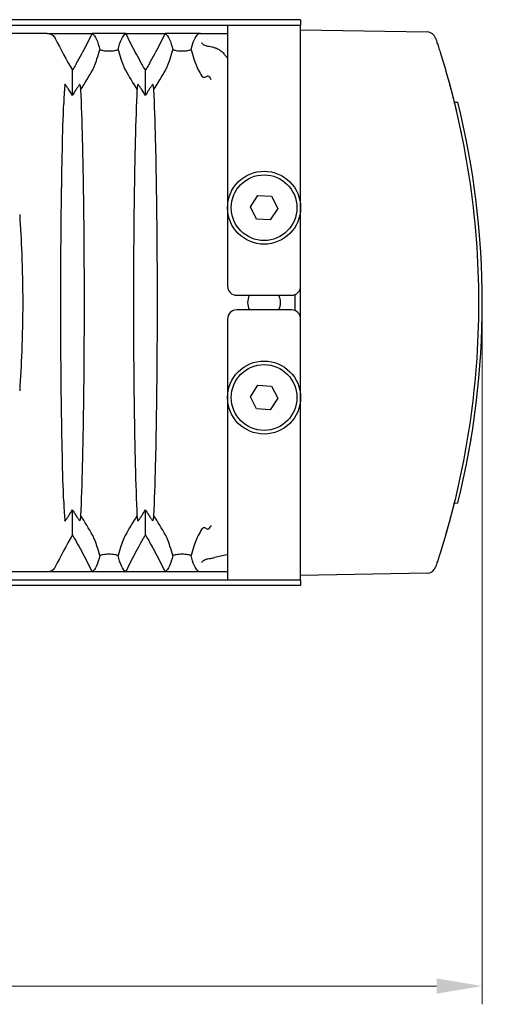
# Model space of a CAD drawing. Header units: millimetres. Extents: x 399 to 6076, y -1991 to 1602.
# Tile 278 of 324: x 5897 to 5922, y -276 to -222. Entities that reach past the tile are written whole.
import ezdxf

# ---------------------------------------------------------------- set-up
doc = ezdxf.new("R2010")
doc.units = ezdxf.units.MM
doc.layers.add('AM_5', color=3, linetype='Continuous', lineweight=25)
doc.layers.add('可見 (ISO)', color=7, linetype='Continuous', lineweight=25)
doc.styles.add('尺寸標註', font='romans.shx', dxfattribs={"bigfont": 'CHINESET.SHX'})
doc.dimstyles.new('CNS1$0', dxfattribs={"dimtxt": 2.5, "dimasz": 2.5, "dimexe": 1, "dimexo": 1, "dimgap": 1.5, "dimtad": 1, "dimtoh": 1, "dimdec": 1, "dimdsep": 46, "dimtxsty": '尺寸標註', "dimcen": 0, "dimclrd": 2, "dimclre": 2, "dimclrt": 1, "dimadec": 0, "dimazin": 2, "dimtp": 0.1, "dimtm": 0.1, "dimtfac": 0.71, "dimtdec": 1, "dimtmove": 0, "dimatfit": 0, "dimfxl": 0, "dimlwd": 13, "dimlwe": 13, "dimarcsym": 0})

# ---------------------------------------------------------------- blocks, each defined once
blk = doc.blocks.new('*D458')
at = {"layer": 'AM_5', "color": 2, "lineweight": 13}
for p, q in [((5921.977, -238.083), (5921.977, -275.527)), ((5804.457, -255.583), (5804.457, -275.527)), ((5919.477, -274.527), (5806.957, -274.527))]:
    blk.add_line(p, q, dxfattribs=at)
at = {"layer": 'AM_5', "color": 2}
for points in [[(5806.957, -274.11), (5806.957, -274.944), (5804.457, -274.527)], [(5919.477, -274.11), (5919.477, -274.944), (5921.977, -274.527)]]:
    blk.add_solid(points, dxfattribs=at)
at = {"layer": 'Defpoints', "color": 0}
for p in [(5921.977, -237.083), (5804.457, -254.583), (5804.457, -274.527)]:
    blk.add_point(p, dxfattribs=at)
at = {"layer": 'AM_5', "color": 1, "insert": (5863.217, -271.777), "char_height": 2.5, "attachment_point": 5, "style": '尺寸標註'}
blk.add_mtext('117.5', dxfattribs=at)

msp = doc.modelspace()

# ---------------------------------------------------------------- linework, layer by layer
at = {"layer": '可見 (ISO)'}
for p, q in [((5912.027, -221.583), (5840.027, -221.583)), ((5912.027, -221.583), (5912.027, -221.883)), ((5844.027, -221.883), (5908.027, -221.883)), ((5908.027, -221.883), (5912.027, -221.883)), ((5908.027, -221.883), (5908.027, -223.483)), ((5912.027, -223.483), (5912.027, -221.883)), ((5912.027, -222.133), (5918.957, -222.254)), ((5898.148, -222.333), (5885.907, -222.333)), ((5898.148, -222.333), (5900.599, -222.333)), ((5902.455, -222.333), (5900.599, -222.333)), ((5902.455, -222.333), (5904.599, -222.333)), ((5906.536, -222.333), (5904.599, -222.333)), ((5906.536, -222.333), (5906.813, -222.333)), ((5906.813, -222.333), (5908.027, -222.333)), ((5906.943, -222.683), (5906.943, -222.683)), ((5908.027, -223.483), (5908.027, -236.183)), ((5912.027, -236.183), (5912.027, -223.483)), ((5899.527, -225.732), (5899.527, -224.352)), ((5903.527, -225.732), (5903.527, -224.352)), ((5898.997, -226.083), (5898.997, -226.083)), ((5920.44, -226.103), (5920.647, -226.107)), ((5909.278, -231.842), (5909.688, -231.213)), ((5909.688, -231.213), (5910.438, -231.255)), ((5910.438, -231.255), (5910.777, -231.924)), ((5909.617, -232.511), (5909.278, -231.842)), ((5910.777, -231.924), (5910.366, -232.553)), ((5910.366, -232.553), (5909.617, -232.511)), ((5912.027, -237.983), (5912.027, -236.183)), ((5908.527, -236.683), (5911.527, -236.683)), ((5911.727, -237.525), (5911.727, -236.641)), ((5911.527, -237.483), (5908.527, -237.483)), ((5908.027, -237.983), (5908.027, -250.683)), ((5912.027, -250.683), (5912.027, -237.983)), ((5909.278, -242.242), (5909.688, -241.613)), ((5909.688, -241.613), (5910.438, -241.655)), ((5910.438, -241.655), (5910.777, -242.324)), ((5909.617, -242.911), (5909.278, -242.242)), ((5910.777, -242.324), (5910.366, -242.953)), ((5910.366, -242.953), (5909.617, -242.911)), ((5898.997, -248.083), (5898.997, -248.083)), ((5920.44, -248.063), (5920.647, -248.06)), ((5899.527, -249.814), (5899.527, -248.434)), ((5903.527, -249.814), (5903.527, -248.434)), ((5908.027, -250.683), (5908.027, -252.283)), ((5912.027, -252.283), (5912.027, -250.683)), ((5898.148, -251.833), (5885.907, -251.833)), ((5900.599, -251.833), (5898.148, -251.833)), ((5902.455, -251.833), (5900.599, -251.833)), ((5904.599, -251.833), (5902.455, -251.833)), ((5906.536, -251.833), (5904.599, -251.833)), ((5908.027, -251.833), (5906.813, -251.833)), ((5906.943, -251.483), (5906.943, -251.483)), ((5918.957, -251.912), (5912.027, -252.033)), ((5908.027, -252.283), (5844.027, -252.283)), ((5912.027, -252.283), (5908.027, -252.283)), ((5912.027, -252.283), (5912.027, -252.583)), ((5912.027, -252.583), (5840.027, -252.583))]:
    msp.add_line(p, q, dxfattribs=at)
for centre, radius in [((5910.027, -231.883), 2), ((5910.027, -231.883), 1.8), ((5910.027, -242.283), 2), ((5910.027, -242.283), 1.8)]:
    msp.add_circle(centre, radius, dxfattribs=at)
for centre, radius, start, end in [((5918.949, -222.754), 0.5, 18.4614, 89), ((5908.527, -236.183), 0.5, 180, 270), ((5911.527, -236.183), 0.5, 270, 0), ((5910.027, -237.083), 0.9, 153.6122, 206.3878), ((5910.027, -237.083), 0.9, 333.6122, 26.3878), ((5908.527, -237.983), 0.5, 90, 180), ((5911.527, -237.983), 0.5, 0, 90), ((5918.949, -251.412), 0.5, 271, 341.5386)]:
    msp.add_arc(centre, radius, start, end, dxfattribs=at)
for centre, major_axis, ratio, start_param, end_param in [((5920.309, -211.099), (-5.381, 25.41), 0.942361, 1.834026, 1.910719), ((5878.313, -213.374), (24.612, -4.722), 0.903498, 5.933636, 5.989445), ((5924.742, -213.374), (-24.612, -4.722), 0.903498, 0.293741, 0.349549), ((5882.313, -213.374), (24.612, -4.722), 0.903498, 5.933636, 5.989445), ((5928.734, -213.394), (-24.615, -4.646), 0.903324, 0.296445, 0.314058), ((5876.041, -237.083), (0, -45.943), 0.999848, 1.32955, 1.812043), ((5876.041, -237.083), (0, -45.944), 0.999848, 1.737841, 1.740316), ((5876.041, -237.083), (0, -45.944), 0.999848, 1.732924, 1.73539), ((5876.041, -237.083), (0, -45.944), 0.999848, 1.400667, 1.408942), ((5876.041, -237.083), (0, -45.943), 0.999848, 1.390803, 1.398697), ((5878.313, -260.792), (24.612, 4.722), 0.903498, 0.293741, 0.349549), ((5924.742, -260.792), (-24.612, 4.722), 0.903498, 5.933636, 5.989445), ((5882.313, -260.792), (24.612, 4.722), 0.903498, 0.293741, 0.349549), ((5928.734, -260.772), (-24.615, 4.645), 0.903321, 5.969091, 5.986704), ((5920.314, -263.07), (5.366, 25.417), 0.942457, 1.230279, 1.306963), ((5913.186, -250.544), (9.737, 1.701), 0.064246, 2.122408, 2.206431), ((5909.348, -255.713), (21.555, 4.573), 0.22639, 1.584044, 1.585753)]:
    msp.add_ellipse(centre, major_axis=major_axis, ratio=ratio, start_param=start_param, end_param=end_param, dxfattribs=at)
for points, knots in [([(5898.148, -222.333), (5898.193, -222.333), (5898.238, -222.339), (5898.326, -222.364), (5898.368, -222.383), (5898.447, -222.432), (5898.483, -222.462), (5898.543, -222.53), (5898.568, -222.567), (5898.588, -222.607)], [0.00000001, 0.00000001, 0.00000001, 0.00000001, 0.01347717, 0.01347717, 0.02746432, 0.02746432, 0.0414418, 0.0414418, 0.05499345, 0.05499345, 0.05499345, 0.05499345]), ([(5900.599, -222.333), (5900.435, -222.677), (5900.263, -223.018), (5899.995, -223.523), (5899.904, -223.69), (5899.764, -223.94), (5899.717, -224.022), (5899.623, -224.188), (5899.537, -224.335), (5899.527, -224.352)], [0.000001, 0.000001, 0.000001, 0.000001, 0.1158104, 0.1158104, 0.1736801, 0.1736801, 0.2025589, 0.2025589, 0.2315337, 0.2315337, 0.2315337, 0.2315337]), ([(5900.599, -222.333), (5900.694, -222.405), (5900.775, -222.515), (5900.917, -222.814), (5900.977, -223.002), (5901.027, -223.229)], [0.000001, 0.000001, 0.000001, 0.000001, 0.3426565, 0.3426565, 0.6852179, 0.6852179, 0.6852179, 0.6852179]), ([(5902.027, -223.229), (5902.078, -223.002), (5902.137, -222.814), (5902.279, -222.515), (5902.361, -222.405), (5902.455, -222.333)], [0.000001, 0.000001, 0.000001, 0.000001, 0.3426188, 0.3426188, 0.6852542, 0.6852542, 0.6852542, 0.6852542]), ([(5903.527, -224.352), (5903.518, -224.335), (5903.432, -224.188), (5903.337, -224.022), (5903.29, -223.94), (5903.151, -223.69), (5903.06, -223.523), (5902.791, -223.018), (5902.62, -222.677), (5902.455, -222.333)], [0.000001, 0.000001, 0.000001, 0.000001, 0.00576801, 0.00576801, 0.01151589, 0.01151589, 0.02303402, 0.02303402, 0.04608415, 0.04608415, 0.04608415, 0.04608415]), ([(5904.599, -222.333), (5904.435, -222.677), (5904.263, -223.018), (5903.995, -223.523), (5903.904, -223.69), (5903.764, -223.94), (5903.717, -224.022), (5903.623, -224.188), (5903.537, -224.335), (5903.527, -224.352)], [0.000001, 0.000001, 0.000001, 0.000001, 0.1158104, 0.1158104, 0.1736801, 0.1736801, 0.2025589, 0.2025589, 0.2315337, 0.2315337, 0.2315337, 0.2315337]), ([(5904.599, -222.333), (5904.694, -222.405), (5904.775, -222.515), (5904.917, -222.814), (5904.977, -223.002), (5905.027, -223.229)], [0.000001, 0.000001, 0.000001, 0.000001, 0.3426565, 0.3426565, 0.6852179, 0.6852179, 0.6852179, 0.6852179]), ([(5906.027, -223.229), (5906.074, -223.018), (5906.129, -222.84), (5906.259, -222.552), (5906.333, -222.441), (5906.417, -222.364)], [0.000001, 0.000001, 0.000001, 0.000001, 0.3193535, 0.3193535, 0.6386692, 0.6386692, 0.6386692, 0.6386692]), ([(5906.417, -222.364), (5906.424, -222.359), (5906.438, -222.353), (5906.482, -222.342), (5906.51, -222.337), (5906.536, -222.333)], [0, 0, 0, 0, 0.02408757, 0.02408757, 0.05114731, 0.05114731, 0.05114731, 0.05114731]), ([(5919.423, -222.596), (5919.423, -222.596), (5919.453, -222.685), (5919.5, -222.828), (5919.523, -222.9), (5919.551, -222.983), (5919.58, -223.074), (5919.609, -223.165), (5919.639, -223.261), (5919.67, -223.358)], [0, 0, 0, 0, 0.000612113, 0.000612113, 0.000612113, 0.00091817, 0.00091817, 0.00091817, 0.001224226, 0.001224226, 0.001224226, 0.001224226]), ([(5900.636, -224.333), (5900.643, -224.32), (5900.65, -224.307), (5900.665, -224.277), (5900.673, -224.261), (5900.7, -224.202), (5900.718, -224.158), (5900.782, -224), (5900.828, -223.869), (5900.928, -223.562), (5900.982, -223.384), (5901.027, -223.229)], [0, 0, 0, 0, 0.0047042, 0.0047042, 0.0100974, 0.0100974, 0.0241052, 0.0241052, 0.0657013, 0.0657013, 0.1178924, 0.1178924, 0.1178924, 0.1178924]), ([(5901.027, -223.229), (5901.078, -223.243), (5901.137, -223.257), (5901.255, -223.277), (5901.311, -223.285), (5901.423, -223.294), (5901.474, -223.296), (5901.581, -223.296), (5901.633, -223.294), (5901.744, -223.285), (5901.801, -223.277), (5901.918, -223.257), (5901.977, -223.243), (5902.027, -223.229)], [-0.1247327, -0.1247327, -0.1247327, -0.1247327, -0.0982902, -0.0982902, -0.0783586, -0.0783586, -0.0623217, -0.0623217, -0.0462805, -0.0462805, -0.0263058, -0.0263058, -0.000001, -0.000001, -0.000001, -0.000001]), ([(5902.027, -223.229), (5902.073, -223.385), (5902.127, -223.563), (5902.227, -223.869), (5902.273, -224), (5902.336, -224.158), (5902.355, -224.203), (5902.382, -224.261), (5902.39, -224.277), (5902.405, -224.307), (5902.412, -224.32), (5902.419, -224.333)], [0.000001, 0.000001, 0.000001, 0.000001, 0.0714924, 0.0714924, 0.1277503, 0.1277503, 0.146606, 0.146606, 0.1538685, 0.1538685, 0.1602048, 0.1602048, 0.1602048, 0.1602048]), ([(5904.636, -224.333), (5904.643, -224.32), (5904.65, -224.307), (5904.665, -224.277), (5904.673, -224.261), (5904.7, -224.202), (5904.718, -224.158), (5904.782, -224), (5904.828, -223.869), (5904.928, -223.562), (5904.982, -223.384), (5905.027, -223.229)], [0, 0, 0, 0, 0.0047042, 0.0047042, 0.0100974, 0.0100974, 0.0241052, 0.0241052, 0.0657013, 0.0657013, 0.1178924, 0.1178924, 0.1178924, 0.1178924]), ([(5905.027, -223.229), (5905.078, -223.243), (5905.137, -223.257), (5905.255, -223.277), (5905.311, -223.285), (5905.423, -223.294), (5905.474, -223.296), (5905.581, -223.296), (5905.633, -223.294), (5905.744, -223.285), (5905.801, -223.277), (5905.918, -223.257), (5905.977, -223.243), (5906.027, -223.229)], [-0.1247327, -0.1247327, -0.1247327, -0.1247327, -0.0982902, -0.0982902, -0.0783586, -0.0783586, -0.0623217, -0.0623217, -0.0462805, -0.0462805, -0.0263058, -0.0263058, -0.000001, -0.000001, -0.000001, -0.000001]), ([(5906.027, -223.229), (5906.073, -223.385), (5906.127, -223.563), (5906.227, -223.869), (5906.273, -224), (5906.336, -224.158), (5906.355, -224.203), (5906.382, -224.261), (5906.39, -224.277), (5906.405, -224.307), (5906.412, -224.32), (5906.419, -224.333)], [0.000001, 0.000001, 0.000001, 0.000001, 0.0714924, 0.0714924, 0.1277503, 0.1277503, 0.146606, 0.146606, 0.1538685, 0.1538685, 0.1602048, 0.1602048, 0.1602048, 0.1602048]), ([(5906.952, -223.046), (5906.915, -223.042), (5906.879, -223.034), (5906.812, -223.012), (5906.781, -222.997), (5906.695, -222.946), (5906.653, -222.903), (5906.621, -222.859), (5906.617, -222.853), (5906.613, -222.847), (5906.611, -222.844)], [0.00000001, 0.00000001, 0.00000001, 0.00000001, 0.01208591, 0.01208591, 0.024168, 0.024168, 0.04790078, 0.04790078, 0.0495453, 0.05118982, 0.05118982, 0.05118982, 0.05118982]), ([(5907.224, -223.095), (5907.178, -223.085), (5907.132, -223.075), (5907.041, -223.058), (5906.995, -223.051), (5906.952, -223.046)], [-0.02801647, -0.02801647, -0.02801647, -0.02801647, -0.01403515, -0.01403515, -0.00001664, -0.00001664, -0.00001664, -0.00001664]), ([(5907.318, -223.116), (5907.391, -223.132), (5907.459, -223.16), (5907.573, -223.226), (5907.629, -223.265), (5907.705, -223.333)], [0, 0, 0, 0, 0.02255278, 0.02255278, 0.03911854, 0.03911854, 0.03911854, 0.03911854]), ([(5919.617, -223.189), (5919.617, -223.189), (5919.617, -223.189), (5919.617, -223.189), (5919.617, -223.19), (5919.617, -223.19), (5919.617, -223.191), (5919.618, -223.195), (5919.619, -223.197), (5919.62, -223.2)], [0.03798802, 0.03798802, 0.03798802, 0.03798802, 0.03849646, 0.03849646, 0.0413423, 0.0413423, 0.04988108, 0.04988108, 0.05980923, 0.05980923, 0.05980923, 0.05980923]), ([(5907.705, -223.333), (5907.754, -223.377), (5907.804, -223.429), (5907.895, -223.54), (5907.932, -223.589), (5907.974, -223.651), (5907.98, -223.66), (5907.987, -223.67)], [-0.04422932, -0.04422932, -0.04422932, -0.04422932, -0.01877358, -0.01877358, 0, 0, 0.00379775, 0.00379775, 0.00379775, 0.00379775]), ([(5919.67, -223.358), (5920.367, -225.574), (5920.895, -227.844), (5921.247, -230.14), (5921.6, -232.437), (5921.777, -234.76), (5921.777, -237.083), (5921.777, -239.406), (5921.6, -241.73), (5921.247, -244.026), (5920.895, -246.322), (5920.367, -248.592), (5919.67, -250.808)], [2.8369009, 2.8369009, 2.8369009, 2.8369009, 2.9892468, 2.9892468, 2.9892468, 3.1415927, 3.1415927, 3.1415927, 3.2939385, 3.2939385, 3.2939385, 3.4462844, 3.4462844, 3.4462844, 3.4462844]), ([(5906.856, -224.71), (5906.833, -224.726), (5906.798, -224.746), (5906.733, -224.757), (5906.7, -224.756), (5906.66, -224.73), (5906.652, -224.723), (5906.64, -224.71), (5906.636, -224.705), (5906.628, -224.694), (5906.624, -224.688), (5906.62, -224.682)], [0.00000408, 0.00000408, 0.00000408, 0.00000408, 0.0294788, 0.0294788, 0.04812762, 0.04812762, 0.05236117, 0.05236117, 0.0543779, 0.0543779, 0.05637162, 0.05637162, 0.05637162, 0.05637162]), ([(5907.043, -224.733), (5907.036, -224.724), (5907.029, -224.716), (5907.014, -224.703), (5907.007, -224.698), (5906.975, -224.679), (5906.951, -224.677), (5906.905, -224.682), (5906.878, -224.694), (5906.856, -224.71)], [0.00000309, 0.00000309, 0.00000309, 0.00000309, 0.00441285, 0.00441285, 0.00950236, 0.00950236, 0.02806147, 0.02806147, 0.0563484, 0.0563484, 0.0563484, 0.0563484]), ([(5907.043, -224.733), (5907.068, -224.767), (5907.087, -224.802), (5907.098, -224.827), (5907.109, -224.853), (5907.112, -224.864), (5907.114, -224.86)], [0, 0, 0, 0, 0.0001525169, 0.0001525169, 0.0001525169, 0.0003050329, 0.0003050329, 0.0003050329, 0.0003050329]), ([(5907.124, -224.834), (5907.124, -224.834), (5907.124, -224.835), (5907.123, -224.835), (5907.12, -224.843), (5907.117, -224.851), (5907.114, -224.86)], [-0.0000208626, -0.0000208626, -0.0000208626, -0.0000208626, 0, 0, 0, 0.0003157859, 0.0003157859, 0.0003157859, 0.0003157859]), ([(5920.114, -224.861), (5920.184, -225.11), (5920.255, -225.376), (5920.391, -225.901), (5920.457, -226.168), (5920.534, -226.491), (5920.552, -226.564), (5920.568, -226.635)], [0, 0, 0, 0, 0.080945, 0.080945, 0.1629715, 0.1629715, 0.1875479, 0.1875479, 0.1875479, 0.1875479]), ([(5899.112, -225.167), (5899.1, -225.257), (5899.089, -225.384), (5899.068, -225.724), (5899.058, -225.933), (5899.049, -226.178)], [0, 0, 0, 0, 0.1132605, 0.1132605, 0.2273799, 0.2273799, 0.2273799, 0.2273799]), ([(5899.527, -225.732), (5899.467, -225.632), (5899.404, -225.529), (5899.326, -225.407), (5899.307, -225.379), (5899.253, -225.297), (5899.222, -225.251), (5899.177, -225.191), (5899.16, -225.168), (5899.136, -225.144), (5899.129, -225.138), (5899.118, -225.134), (5899.115, -225.136), (5899.115, -225.142)], [-0.08024384, -0.08024384, -0.08024384, -0.08024384, -0.05244875, -0.05244875, -0.04403813, -0.04403813, -0.02725332, -0.02725332, -0.01524627, -0.01524627, -0.00747113, -0.00747113, -0.000001, -0.000001, -0.000001, -0.000001]), ([(5899.94, -225.142), (5899.939, -225.136), (5899.936, -225.134), (5899.926, -225.138), (5899.918, -225.144), (5899.895, -225.168), (5899.877, -225.191), (5899.832, -225.251), (5899.801, -225.297), (5899.747, -225.379), (5899.729, -225.407), (5899.65, -225.53), (5899.587, -225.633), (5899.527, -225.732)], [-0.1004113, -0.1004113, -0.1004113, -0.1004113, -0.0910518, -0.0910518, -0.0813066, -0.0813066, -0.0662747, -0.0662747, -0.0452497, -0.0452497, -0.0347369, -0.0347369, -0.000001, -0.000001, -0.000001, -0.000001]), ([(5899.94, -225.142), (5899.946, -225.188), (5899.952, -225.235), (5899.964, -225.33), (5899.97, -225.378), (5899.975, -225.427)], [0.000001, 0.000001, 0.000001, 0.000001, 0.0584689, 0.0584689, 0.1165144, 0.1165144, 0.1165144, 0.1165144]), ([(5899.975, -225.427), (5900.01, -226.212), (5900.042, -227.152), (5900.095, -229.294), (5900.117, -230.489), (5900.154, -233.454), (5900.165, -235.263), (5900.165, -238.888), (5900.154, -240.697), (5900.117, -243.665), (5900.095, -244.864), (5900.042, -247.01), (5900.01, -247.953), (5899.975, -248.74)], [0.000001, 0.000001, 0.000001, 0.000001, 0.408065, 0.408065, 0.818786, 0.818786, 1.357583, 1.357583, 1.896436, 1.896436, 2.308017, 2.308017, 2.716908, 2.716908, 2.716908, 2.716908]), ([(5903.079, -248.74), (5903.044, -247.954), (5903.013, -247.014), (5902.96, -244.872), (5902.938, -243.677), (5902.9, -240.712), (5902.889, -238.903), (5902.889, -235.278), (5902.9, -233.469), (5902.938, -230.501), (5902.959, -229.302), (5903.013, -227.156), (5903.044, -226.214), (5903.079, -225.427)], [0.000001, 0.000001, 0.000001, 0.000001, 0.408065, 0.408065, 0.818786, 0.818786, 1.357583, 1.357583, 1.896436, 1.896436, 2.308017, 2.308017, 2.716908, 2.716908, 2.716908, 2.716908]), ([(5903.079, -225.427), (5903.085, -225.378), (5903.091, -225.33), (5903.103, -225.235), (5903.109, -225.188), (5903.115, -225.142)], [0.000001, 0.000001, 0.000001, 0.000001, 0.0583626, 0.0583626, 0.1171488, 0.1171488, 0.1171488, 0.1171488]), ([(5903.527, -225.732), (5903.467, -225.632), (5903.404, -225.529), (5903.326, -225.407), (5903.307, -225.379), (5903.253, -225.297), (5903.222, -225.251), (5903.177, -225.191), (5903.16, -225.168), (5903.136, -225.144), (5903.129, -225.138), (5903.118, -225.134), (5903.115, -225.136), (5903.115, -225.142)], [-0.08024384, -0.08024384, -0.08024384, -0.08024384, -0.05244875, -0.05244875, -0.04403813, -0.04403813, -0.02725332, -0.02725332, -0.01524627, -0.01524627, -0.00747113, -0.00747113, -0.000001, -0.000001, -0.000001, -0.000001]), ([(5903.94, -225.142), (5903.939, -225.136), (5903.936, -225.134), (5903.926, -225.138), (5903.918, -225.144), (5903.895, -225.168), (5903.877, -225.191), (5903.832, -225.251), (5903.801, -225.297), (5903.747, -225.379), (5903.729, -225.407), (5903.65, -225.53), (5903.587, -225.633), (5903.527, -225.732)], [-0.1004113, -0.1004113, -0.1004113, -0.1004113, -0.0910518, -0.0910518, -0.0813066, -0.0813066, -0.0662747, -0.0662747, -0.0452497, -0.0452497, -0.0347369, -0.0347369, -0.000001, -0.000001, -0.000001, -0.000001]), ([(5903.94, -225.142), (5903.946, -225.188), (5903.952, -225.235), (5903.964, -225.33), (5903.97, -225.378), (5903.975, -225.427)], [0.000001, 0.000001, 0.000001, 0.000001, 0.0584689, 0.0584689, 0.1165144, 0.1165144, 0.1165144, 0.1165144]), ([(5903.975, -225.427), (5904.01, -226.212), (5904.042, -227.152), (5904.095, -229.294), (5904.117, -230.489), (5904.154, -233.454), (5904.165, -235.263), (5904.165, -238.888), (5904.154, -240.697), (5904.117, -243.665), (5904.095, -244.864), (5904.042, -247.01), (5904.01, -247.953), (5903.975, -248.74)], [0.000001, 0.000001, 0.000001, 0.000001, 0.408065, 0.408065, 0.818786, 0.818786, 1.357583, 1.357583, 1.896436, 1.896436, 2.308017, 2.308017, 2.716908, 2.716908, 2.716908, 2.716908]), ([(5899.049, -247.988), (5899.021, -247.241), (5898.996, -246.39), (5898.953, -244.507), (5898.935, -243.482), (5898.9, -240.711), (5898.889, -238.902), (5898.889, -235.277), (5898.9, -233.468), (5898.935, -230.694), (5898.953, -229.667), (5898.996, -227.78), (5899.021, -226.926), (5899.049, -226.178)], [0.000001, 0.000001, 0.000001, 0.000001, 0.347263, 0.347263, 0.696748, 0.696748, 1.236931, 1.236931, 1.777162, 1.777162, 2.127375, 2.127375, 2.47533, 2.47533, 2.47533, 2.47533]), ([(5920.786, -227.612), (5920.81, -227.726), (5920.828, -227.809), (5920.839, -227.867), (5920.841, -227.876), (5920.844, -227.888), (5920.845, -227.892), (5920.845, -227.896), (5920.846, -227.897), (5920.846, -227.897), (5920.846, -227.897), (5920.846, -227.897)], [0, 0, 0, 0, 0.072006, 0.072006, 0.0905756, 0.0905756, 0.1044975, 0.1044975, 0.1149371, 0.1149371, 0.1156823, 0.1156823, 0.1156823, 0.1156823]), ([(5896.637, -232.252), (5896.683, -232.97), (5896.721, -233.684), (5896.784, -235.3), (5896.803, -236.186), (5896.803, -237.981), (5896.784, -238.867), (5896.721, -240.482), (5896.683, -241.196), (5896.637, -241.914)], [-0.9706542, -0.9706542, -0.9706542, -0.9706542, -0.7547435, -0.7547435, -0.4853276, -0.4853276, -0.2159117, -0.2159117, -0.000001, -0.000001, -0.000001, -0.000001]), ([(5920.846, -246.269), (5920.846, -246.269), (5920.846, -246.269), (5920.846, -246.269), (5920.845, -246.27), (5920.845, -246.273), (5920.844, -246.276), (5920.843, -246.282)], [0.02860573, 0.02860573, 0.02860573, 0.02860573, 0.02995071, 0.02995071, 0.03595712, 0.03595712, 0.05119303, 0.05119303, 0.05119303, 0.05119303]), ([(5899.049, -247.988), (5899.058, -248.232), (5899.067, -248.439), (5899.089, -248.78), (5899.1, -248.908), (5899.112, -248.999)], [0, 0, 0, 0, 0.1133239, 0.1133239, 0.2273304, 0.2273304, 0.2273304, 0.2273304]), ([(5920.455, -248.004), (5920.392, -248.257), (5920.324, -248.524), (5920.186, -249.046), (5920.115, -249.307), (5920.025, -249.624), (5920.004, -249.699), (5919.983, -249.771)], [0, 0, 0, 0, 0.0808918, 0.0808918, 0.162153, 0.162153, 0.1878428, 0.1878428, 0.1878428, 0.1878428]), ([(5899.115, -249.024), (5899.115, -249.03), (5899.118, -249.032), (5899.129, -249.029), (5899.137, -249.022), (5899.16, -248.998), (5899.178, -248.975), (5899.222, -248.915), (5899.254, -248.869), (5899.307, -248.787), (5899.326, -248.759), (5899.404, -248.636), (5899.468, -248.534), (5899.527, -248.434)], [-0.1004113, -0.1004113, -0.1004113, -0.1004113, -0.0910518, -0.0910518, -0.0813066, -0.0813066, -0.0662747, -0.0662747, -0.0452497, -0.0452497, -0.0347369, -0.0347369, -0.000001, -0.000001, -0.000001, -0.000001]), ([(5899.527, -248.434), (5899.587, -248.534), (5899.651, -248.637), (5899.729, -248.759), (5899.747, -248.788), (5899.801, -248.869), (5899.833, -248.915), (5899.877, -248.976), (5899.895, -248.998), (5899.918, -249.022), (5899.926, -249.029), (5899.936, -249.032), (5899.939, -249.03), (5899.94, -249.024)], [-0.08024384, -0.08024384, -0.08024384, -0.08024384, -0.05244875, -0.05244875, -0.04403813, -0.04403813, -0.02725332, -0.02725332, -0.01524627, -0.01524627, -0.00747113, -0.00747113, -0.000001, -0.000001, -0.000001, -0.000001]), ([(5903.115, -249.024), (5903.115, -249.03), (5903.118, -249.032), (5903.129, -249.029), (5903.137, -249.022), (5903.16, -248.998), (5903.178, -248.975), (5903.222, -248.915), (5903.254, -248.869), (5903.307, -248.787), (5903.326, -248.759), (5903.404, -248.636), (5903.468, -248.534), (5903.527, -248.434)], [-0.1004113, -0.1004113, -0.1004113, -0.1004113, -0.0910518, -0.0910518, -0.0813066, -0.0813066, -0.0662747, -0.0662747, -0.0452497, -0.0452497, -0.0347369, -0.0347369, -0.000001, -0.000001, -0.000001, -0.000001]), ([(5903.527, -248.434), (5903.587, -248.534), (5903.651, -248.637), (5903.729, -248.759), (5903.747, -248.788), (5903.801, -248.869), (5903.833, -248.915), (5903.877, -248.976), (5903.895, -248.998), (5903.918, -249.022), (5903.926, -249.029), (5903.936, -249.032), (5903.939, -249.03), (5903.94, -249.024)], [-0.08024384, -0.08024384, -0.08024384, -0.08024384, -0.05244875, -0.05244875, -0.04403813, -0.04403813, -0.02725332, -0.02725332, -0.01524627, -0.01524627, -0.00747113, -0.00747113, -0.000001, -0.000001, -0.000001, -0.000001]), ([(5899.975, -248.74), (5899.97, -248.788), (5899.964, -248.837), (5899.952, -248.931), (5899.946, -248.978), (5899.94, -249.024)], [0.000001, 0.000001, 0.000001, 0.000001, 0.0583626, 0.0583626, 0.1171488, 0.1171488, 0.1171488, 0.1171488]), ([(5903.115, -249.024), (5903.109, -248.978), (5903.103, -248.931), (5903.091, -248.837), (5903.085, -248.788), (5903.079, -248.74)], [0.000001, 0.000001, 0.000001, 0.000001, 0.0584689, 0.0584689, 0.1165144, 0.1165144, 0.1165144, 0.1165144]), ([(5903.975, -248.74), (5903.97, -248.788), (5903.964, -248.837), (5903.952, -248.931), (5903.946, -248.978), (5903.94, -249.024)], [0.000001, 0.000001, 0.000001, 0.000001, 0.0583626, 0.0583626, 0.1171488, 0.1171488, 0.1171488, 0.1171488]), ([(5906.62, -249.485), (5906.624, -249.478), (5906.628, -249.472), (5906.636, -249.461), (5906.64, -249.456), (5906.652, -249.443), (5906.66, -249.437), (5906.7, -249.41), (5906.733, -249.409), (5906.798, -249.42), (5906.833, -249.44), (5906.856, -249.456)], [0.00000002, 0.00000002, 0.00000002, 0.00000002, 0.00259662, 0.00259662, 0.00522321, 0.00522321, 0.01073709, 0.01073709, 0.03502998, 0.03502998, 0.07339142, 0.07339142, 0.07339142, 0.07339142]), ([(5906.856, -249.456), (5906.878, -249.472), (5906.905, -249.484), (5906.951, -249.489), (5906.975, -249.487), (5907.007, -249.469), (5907.014, -249.463), (5907.029, -249.45), (5907.036, -249.443), (5907.043, -249.433)], [0.00000342, 0.00000342, 0.00000342, 0.00000342, 0.02848844, 0.02848844, 0.04711879, 0.04711879, 0.05223109, 0.05223109, 0.0566609, 0.0566609, 0.0566609, 0.0566609]), ([(5907.043, -249.433), (5907.068, -249.4), (5907.087, -249.365), (5907.098, -249.339), (5907.109, -249.313), (5907.112, -249.302), (5907.114, -249.307)], [0, 0, 0, 0, 0.0001505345, 0.0001505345, 0.0001505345, 0.0003010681, 0.0003010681, 0.0003010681, 0.0003010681]), ([(5907.114, -249.307), (5907.117, -249.315), (5907.12, -249.323), (5907.123, -249.331), (5907.124, -249.331), (5907.124, -249.332), (5907.124, -249.332)], [0, 0, 0, 0, 0.0003157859, 0.0003157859, 0.0003157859, 0.0003366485, 0.0003366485, 0.0003366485, 0.0003366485]), ([(5899.527, -249.814), (5899.537, -249.831), (5899.623, -249.978), (5899.717, -250.144), (5899.764, -250.226), (5899.904, -250.476), (5899.995, -250.643), (5900.263, -251.149), (5900.435, -251.489), (5900.599, -251.833)], [0.000001, 0.000001, 0.000001, 0.000001, 0.00576801, 0.00576801, 0.01151589, 0.01151589, 0.02303401, 0.02303401, 0.04608415, 0.04608415, 0.04608415, 0.04608415]), ([(5901.027, -250.937), (5900.982, -250.781), (5900.928, -250.603), (5900.828, -250.297), (5900.782, -250.166), (5900.718, -250.008), (5900.699, -249.964), (5900.672, -249.905), (5900.665, -249.889), (5900.65, -249.859), (5900.643, -249.846), (5900.636, -249.834)], [0.000001, 0.000001, 0.000001, 0.000001, 0.0714922, 0.0714922, 0.1278125, 0.1278125, 0.1466939, 0.1466939, 0.1539664, 0.1539664, 0.1603115, 0.1603115, 0.1603115, 0.1603115]), ([(5902.419, -249.834), (5902.412, -249.846), (5902.405, -249.859), (5902.39, -249.889), (5902.382, -249.905), (5902.355, -249.964), (5902.336, -250.008), (5902.273, -250.166), (5902.227, -250.297), (5902.127, -250.604), (5902.073, -250.782), (5902.027, -250.937)], [0, 0, 0, 0, 0.0047033, 0.0047033, 0.0100954, 0.0100954, 0.0241002, 0.0241002, 0.0656763, 0.0656763, 0.1177835, 0.1177835, 0.1177835, 0.1177835]), ([(5902.455, -251.833), (5902.62, -251.489), (5902.791, -251.149), (5903.06, -250.643), (5903.151, -250.476), (5903.29, -250.226), (5903.337, -250.144), (5903.432, -249.978), (5903.518, -249.831), (5903.527, -249.814)], [0.000001, 0.000001, 0.000001, 0.000001, 0.1158103, 0.1158103, 0.1736801, 0.1736801, 0.2025589, 0.2025589, 0.2315337, 0.2315337, 0.2315337, 0.2315337]), ([(5903.527, -249.814), (5903.537, -249.831), (5903.623, -249.978), (5903.717, -250.144), (5903.764, -250.226), (5903.904, -250.476), (5903.995, -250.643), (5904.263, -251.149), (5904.435, -251.489), (5904.599, -251.833)], [0.000001, 0.000001, 0.000001, 0.000001, 0.00576801, 0.00576801, 0.01151589, 0.01151589, 0.02303401, 0.02303401, 0.04608415, 0.04608415, 0.04608415, 0.04608415]), ([(5905.027, -250.937), (5904.982, -250.781), (5904.928, -250.603), (5904.828, -250.297), (5904.782, -250.166), (5904.718, -250.008), (5904.699, -249.964), (5904.672, -249.905), (5904.665, -249.889), (5904.65, -249.859), (5904.643, -249.846), (5904.636, -249.834)], [0.000001, 0.000001, 0.000001, 0.000001, 0.0714922, 0.0714922, 0.1278125, 0.1278125, 0.1466939, 0.1466939, 0.1539664, 0.1539664, 0.1603115, 0.1603115, 0.1603115, 0.1603115]), ([(5906.419, -249.834), (5906.412, -249.846), (5906.405, -249.859), (5906.39, -249.889), (5906.382, -249.905), (5906.355, -249.964), (5906.336, -250.008), (5906.273, -250.166), (5906.227, -250.297), (5906.127, -250.604), (5906.073, -250.782), (5906.027, -250.937)], [0, 0, 0, 0, 0.0047033, 0.0047033, 0.0100954, 0.0100954, 0.0241002, 0.0241002, 0.0656763, 0.0656763, 0.1177835, 0.1177835, 0.1177835, 0.1177835]), ([(5919.67, -250.808), (5919.639, -250.905), (5919.609, -251.002), (5919.551, -251.183), (5919.523, -251.267), (5919.476, -251.41), (5919.457, -251.469), (5919.43, -251.549), (5919.423, -251.571), (5919.423, -251.571)], [0, 0, 0, 0, 0.00030382, 0.00030382, 0.00060764, 0.00060764, 0.000911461, 0.000911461, 0.001215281, 0.001215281, 0.001215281, 0.001215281]), ([(5901.027, -250.937), (5900.977, -251.164), (5900.917, -251.352), (5900.775, -251.651), (5900.694, -251.761), (5900.599, -251.833)], [0.000001, 0.000001, 0.000001, 0.000001, 0.3426184, 0.3426184, 0.6852542, 0.6852542, 0.6852542, 0.6852542]), ([(5902.027, -250.937), (5901.977, -250.923), (5901.918, -250.909), (5901.8, -250.889), (5901.743, -250.881), (5901.632, -250.872), (5901.58, -250.87), (5901.473, -250.87), (5901.422, -250.873), (5901.31, -250.881), (5901.254, -250.889), (5901.136, -250.909), (5901.078, -250.923), (5901.027, -250.937)], [-0.1247328, -0.1247328, -0.1247328, -0.1247328, -0.0982905, -0.0982905, -0.0783586, -0.0783586, -0.0623217, -0.0623217, -0.0462805, -0.0462805, -0.0263056, -0.0263056, -0.000001, -0.000001, -0.000001, -0.000001]), ([(5902.455, -251.833), (5902.361, -251.761), (5902.279, -251.651), (5902.137, -251.352), (5902.078, -251.164), (5902.027, -250.937)], [0.000001, 0.000001, 0.000001, 0.000001, 0.3426564, 0.3426564, 0.6852179, 0.6852179, 0.6852179, 0.6852179]), ([(5905.027, -250.937), (5904.977, -251.164), (5904.917, -251.352), (5904.775, -251.651), (5904.694, -251.761), (5904.599, -251.833)], [0.000001, 0.000001, 0.000001, 0.000001, 0.3426184, 0.3426184, 0.6852542, 0.6852542, 0.6852542, 0.6852542]), ([(5906.027, -250.937), (5905.977, -250.923), (5905.918, -250.909), (5905.8, -250.889), (5905.743, -250.881), (5905.632, -250.872), (5905.58, -250.87), (5905.473, -250.87), (5905.422, -250.873), (5905.31, -250.881), (5905.254, -250.889), (5905.136, -250.909), (5905.078, -250.923), (5905.027, -250.937)], [-0.1247328, -0.1247328, -0.1247328, -0.1247328, -0.0982905, -0.0982905, -0.0783586, -0.0783586, -0.0623217, -0.0623217, -0.0462805, -0.0462805, -0.0263056, -0.0263056, -0.000001, -0.000001, -0.000001, -0.000001]), ([(5906.417, -251.802), (5906.333, -251.725), (5906.259, -251.614), (5906.129, -251.326), (5906.074, -251.148), (5906.027, -250.937)], [0.0000013, 0.0000013, 0.0000013, 0.0000013, 0.3193475, 0.3193475, 0.6386464, 0.6386464, 0.6386464, 0.6386464]), ([(5906.611, -251.322), (5906.616, -251.315), (5906.62, -251.309), (5906.657, -251.256), (5906.7, -251.217), (5906.78, -251.169), (5906.812, -251.155), (5906.879, -251.132), (5906.915, -251.124), (5906.952, -251.12)], [-0.00301666, -0.00301666, -0.00301666, -0.00301666, 0, 0, 0.02117775, 0.02117775, 0.03329101, 0.03329101, 0.04540994, 0.04540994, 0.04540994, 0.04540994]), ([(5906.952, -251.12), (5906.995, -251.115), (5907.041, -251.108), (5907.132, -251.091), (5907.179, -251.081), (5907.224, -251.071)], [-0.02798099, -0.02798099, -0.02798099, -0.02798099, -0.01396291, -0.01396291, -0.00000001, -0.00000001, -0.00000001, -0.00000001]), ([(5898.588, -251.559), (5898.568, -251.599), (5898.543, -251.636), (5898.483, -251.704), (5898.448, -251.734), (5898.369, -251.783), (5898.326, -251.802), (5898.238, -251.827), (5898.193, -251.833), (5898.148, -251.833)], [0, 0, 0, 0, 0.0135204, 0.0135204, 0.02746573, 0.02746573, 0.04149223, 0.04149223, 0.05500717, 0.05500717, 0.05500717, 0.05500717]), ([(5906.536, -251.833), (5906.51, -251.829), (5906.482, -251.824), (5906.438, -251.813), (5906.424, -251.807), (5906.417, -251.802)], [0.00000287, 0.00000287, 0.00000287, 0.00000287, 0.02132638, 0.02132638, 0.04051053, 0.04051053, 0.04051053, 0.04051053]), ([(5906.813, -251.833), (5906.812, -251.833), (5906.812, -251.833), (5906.788, -251.833), (5906.727, -251.833), (5906.615, -251.833), (5906.573, -251.833), (5906.536, -251.833)], [-0.05897444, -0.05897444, -0.05897444, -0.05897444, -0.05771761, -0.05771761, -0.02446116, -0.02446116, -0.00000151, -0.00000151, -0.00000151, -0.00000151])]:
    msp.add_open_spline(points, degree=3, knots=knots, dxfattribs=at)
for points in [[(5907.318, -223.116), (5907.286, -223.109), (5907.255, -223.102), (5907.224, -223.095)], [(5899.112, -225.167), (5899.113, -225.159), (5899.114, -225.15), (5899.115, -225.142)], [(5899.115, -249.024), (5899.114, -249.016), (5899.113, -249.008), (5899.112, -248.999)], [(5919.67, -250.808), (5919.657, -250.849), (5919.647, -250.883), (5919.638, -250.909)], [(5907.224, -251.071), (5907.255, -251.064), (5907.286, -251.057), (5907.318, -251.05)]]:
    msp.add_open_spline(points, degree=3, dxfattribs=at)

# ---------------------------------------------------------------- dimensions: what is measured, and where the dimension line sits
at = {"layer": 'AM_5'}
dim = msp.add_linear_dim(base=(5804.457, -274.527), p1=(5921.977, -237.083), p2=(5804.457, -254.583), dimstyle='CNS1$0', override={"dimfxl": 4, "dimarcsym": 1}, dxfattribs=at)
dim.commit()
dim.dimension.update_dxf_attribs({"geometry": '*D458', "text_midpoint": (5863.217, -271.777)})

doc.saveas('drawing.dxf')
